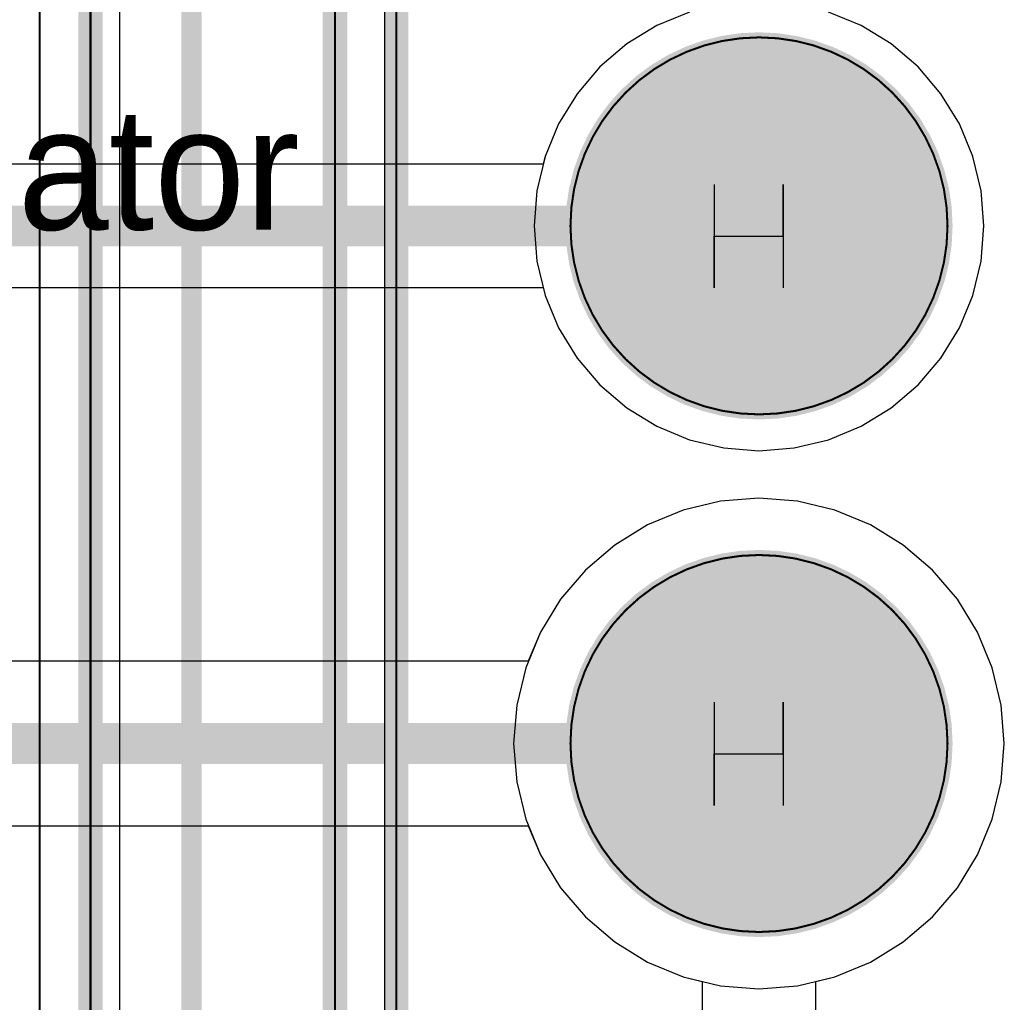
# Model space of a CAD drawing. Header units: millimetres. Extents: x 138 to 555, y 26 to 334.
# Tile 552 of 656: x 319.42 to 324.25, y 201.61 to 206.43. Entities that reach past the tile are written whole.
import ezdxf

# ---------------------------------------------------------------- set-up
doc = ezdxf.new("R2010")
doc.units = ezdxf.units.MM
for name, color, linetype in [('BottomLayer', 5, 'Continuous'), ('BottomSolder', 6, 'Continuous'), ('DrillDrawing', 1, 'Continuous'), ('Mechanical20', 56, 'Continuous'), ('Mechanical27', 56, 'Continuous'), ('MidLayer1', 16, 'Continuous'), ('MidLayer2', 76, 'Continuous'), ('MidLayer3', 90, 'Continuous'), ('MidLayer4', 156, 'Continuous'), ('MultiLayer', 9, 'Continuous'), ('PadHoleLayer', 156, 'Continuous'), ('TopLayer', 1, 'Continuous'), ('TopOverlay', 2, 'Continuous'), ('TopSolder', 216, 'Continuous')]:
    doc.layers.add(name, color=color, linetype=linetype)

# ---------------------------------------------------------------- blocks, each defined once
blk = doc.blocks.new('CON_CVILUX_CH87_20_2_V_1_00_939')
at = {"layer": 'BottomLayer', "const_width": 0.9}
for points in [[(-9.34, -1.27, 1), (-8.44, -1.27, 1)], [(-6.8, -1.27, 1), (-5.9, -1.27, 1)]]:
    blk.add_lwpolyline(points, format="xyb", close=True, dxfattribs=at)
at = {"layer": 'BottomSolder', "const_width": 0.95}
for points in [[(-9.365, -1.27, 1), (-8.415, -1.27, 1)], [(-6.825, -1.27, 1), (-5.875, -1.27, 1)]]:
    blk.add_lwpolyline(points, format="xyb", close=True, dxfattribs=at)
at = {"layer": 'Mechanical20', "const_width": 0.01}
blk.add_lwpolyline([(16.75, -4.8), (-16.75, -4.8)], dxfattribs=at)
at = {"layer": 'Mechanical27'}
for points, const_width in [([(-7.965, -1.27, 1), (-9.815, -1.27, 1)], 0.01), ([(-5.425, -1.27, 1), (-7.275, -1.27, 1)], 0.01), ([(-9.8175, -1.27, 1), (-9.8125, -1.27, 1)], 0.005), ([(-7.9675, -1.27, 1), (-7.9625, -1.27, 1)], 0.005), ([(-7.2775, -1.27, 1), (-7.2725, -1.27, 1)], 0.005), ([(-5.4275, -1.27, 1), (-5.4225, -1.27, 1)], 0.005)]:
    blk.add_lwpolyline(points, format="xyb", close=True, dxfattribs=dict(at, const_width=const_width))
at = {"layer": 'Mechanical27', "const_width": 0.01}
for points in [[(-2.73, -3.05), (-15.2, -3.05)], [(-2.73, -3.35), (-15.5, -3.35)], [(16.51, -4.55), (-16.51, -4.55)]]:
    blk.add_lwpolyline(points, dxfattribs=at)
at = {"layer": 'MidLayer1', "const_width": 0.9}
for points in [[(-9.34, -1.27, 1), (-8.44, -1.27, 1)], [(-6.8, -1.27, 1), (-5.9, -1.27, 1)]]:
    blk.add_lwpolyline(points, format="xyb", close=True, dxfattribs=at)
at = {"layer": 'MidLayer2', "const_width": 0.9}
for points in [[(-9.34, -1.27, 1), (-8.44, -1.27, 1)], [(-6.8, -1.27, 1), (-5.9, -1.27, 1)]]:
    blk.add_lwpolyline(points, format="xyb", close=True, dxfattribs=at)
at = {"layer": 'MidLayer3', "const_width": 0.9}
for points in [[(-9.34, -1.27, 1), (-8.44, -1.27, 1)], [(-6.8, -1.27, 1), (-5.9, -1.27, 1)]]:
    blk.add_lwpolyline(points, format="xyb", close=True, dxfattribs=at)
at = {"layer": 'MidLayer4', "const_width": 0.9}
for points in [[(-9.34, -1.27, 1), (-8.44, -1.27, 1)], [(-6.8, -1.27, 1), (-5.9, -1.27, 1)]]:
    blk.add_lwpolyline(points, format="xyb", close=True, dxfattribs=at)
at = {"layer": 'MultiLayer', "const_width": 0.9}
for points in [[(-9.34, -1.27, 1), (-8.44, -1.27, 1)], [(-6.8, -1.27, 1), (-5.9, -1.27, 1)]]:
    blk.add_lwpolyline(points, format="xyb", close=True, dxfattribs=at)
at = {"layer": 'PadHoleLayer', "const_width": 0.6}
for points in [[(-9.19, -1.27, 1), (-8.59, -1.27, 1)], [(-6.65, -1.27, 1), (-6.05, -1.27, 1)]]:
    blk.add_lwpolyline(points, format="xyb", close=True, dxfattribs=at)
at = {"layer": 'TopLayer', "const_width": 0.9}
for points in [[(-9.34, -1.27, 1), (-8.44, -1.27, 1)], [(-6.8, -1.27, 1), (-5.9, -1.27, 1)]]:
    blk.add_lwpolyline(points, format="xyb", close=True, dxfattribs=at)
at = {"layer": 'TopOverlay', "const_width": 0.12}
for points in [[(-2.73, -3.05), (-15.2, -3.05)], [(-2.73, -3.35), (-15.5, -3.35)], [(16.51, -4.55), (-16.51, -4.55)]]:
    blk.add_lwpolyline(points, dxfattribs=at)
at = {"layer": 'TopSolder', "const_width": 0.95}
for points in [[(-9.365, -1.27, 1), (-8.415, -1.27, 1)], [(-6.825, -1.27, 1), (-5.875, -1.27, 1)]]:
    blk.add_lwpolyline(points, format="xyb", close=True, dxfattribs=at)

msp = doc.modelspace()

# ---------------------------------------------------------------- linework, layer by layer
at = {"layer": 'BottomLayer'}
for p, q in [((319.9129, 207.3984), (319.9129, 196.3377)), ((321.2152, 196.051), (321.2152, 206.5326)), ((322.7095, 206.4718), (322.5495, 206.4055)), ((323.5514, 206.4055), (323.3914, 206.4718)), ((322.5495, 206.4055), (322.4019, 206.3151)), ((323.699, 206.3151), (323.5514, 206.4055)), ((322.4019, 206.3151), (322.2702, 206.2026)), ((323.8307, 206.2026), (323.699, 206.3151)), ((322.2702, 206.2026), (322.1578, 206.0709)), ((323.9431, 206.0709), (323.8307, 206.2026)), ((322.1578, 206.0709), (322.0673, 205.9233)), ((324.0336, 205.9233), (323.9431, 206.0709)), ((322.0673, 205.9233), (322.0011, 205.7634)), ((324.0999, 205.7634), (324.0336, 205.9233)), ((322.0011, 205.7634), (321.9606, 205.595)), ((324.1403, 205.595), (324.0999, 205.7634)), ((321.9606, 205.595), (321.9471, 205.4224)), ((324.1539, 205.4224), (324.1403, 205.595)), ((321.9471, 205.4224), (321.9606, 205.2498)), ((324.1403, 205.2498), (324.1539, 205.4224)), ((321.9606, 205.2498), (322.0011, 205.0814)), ((324.0999, 205.0814), (324.1403, 205.2498)), ((322.0011, 205.0814), (322.0673, 204.9215)), ((324.0336, 204.9215), (324.0999, 205.0814)), ((322.0673, 204.9215), (322.1578, 204.7738)), ((323.9431, 204.7738), (324.0336, 204.9215)), ((322.1578, 204.7738), (322.2702, 204.6422)), ((323.8307, 204.6422), (323.9431, 204.7738)), ((322.2702, 204.6422), (322.4019, 204.5297)), ((323.699, 204.5297), (323.8307, 204.6422)), ((322.4019, 204.5297), (322.5495, 204.4393)), ((323.5514, 204.4393), (323.699, 204.5297)), ((322.5495, 204.4393), (322.7095, 204.373)), ((323.3914, 204.373), (323.5514, 204.4393)), ((322.7095, 204.373), (322.8778, 204.3326)), ((323.2231, 204.3326), (323.3914, 204.373)), ((322.8778, 204.3326), (323.0505, 204.319)), ((323.0505, 204.319), (323.2231, 204.3326)), ((322.8622, 204.0713), (322.6785, 204.0272)), ((323.0505, 204.0861), (322.8622, 204.0713)), ((323.2388, 204.0713), (323.0505, 204.0861)), ((323.4224, 204.0272), (323.2388, 204.0713)), ((322.6785, 204.0272), (322.504, 203.9549)), ((323.5969, 203.9549), (323.4224, 204.0272)), ((322.504, 203.9549), (322.3429, 203.8562)), ((323.758, 203.8562), (323.5969, 203.9549)), ((322.3429, 203.8562), (322.1993, 203.7335)), ((323.9016, 203.7335), (323.758, 203.8562)), ((322.1993, 203.7335), (322.0766, 203.5899)), ((324.0243, 203.5899), (323.9016, 203.7335)), ((322.0766, 203.5899), (321.9779, 203.4289)), ((324.123, 203.4289), (324.0243, 203.5899)), ((321.9779, 203.4289), (321.9057, 203.2544)), ((324.1953, 203.2544), (324.123, 203.4289)), ((321.9057, 203.2544), (321.8616, 203.0707)), ((324.2393, 203.0707), (324.1953, 203.2544)), ((321.8616, 203.0707), (321.8467, 202.8824)), ((324.2542, 202.8824), (324.2393, 203.0707)), ((321.8467, 202.8824), (321.8616, 202.6941)), ((324.2393, 202.6941), (324.2542, 202.8824)), ((321.8616, 202.6941), (321.9057, 202.5104)), ((324.1953, 202.5104), (324.2393, 202.6941)), ((321.9057, 202.5104), (321.9779, 202.3359)), ((324.123, 202.3359), (324.1953, 202.5104)), ((321.9779, 202.3359), (322.0766, 202.1749)), ((324.0243, 202.1749), (324.123, 202.3359)), ((322.0766, 202.1749), (322.1993, 202.0312)), ((323.9016, 202.0312), (324.0243, 202.1749)), ((322.1993, 202.0312), (322.3429, 201.9086)), ((323.758, 201.9086), (323.9016, 202.0312)), ((322.3429, 201.9086), (322.504, 201.8099)), ((323.5969, 201.8099), (323.758, 201.9086)), ((322.504, 201.8099), (322.6785, 201.7376)), ((323.4224, 201.7376), (323.5969, 201.8099)), ((322.6785, 201.7376), (322.7716, 201.7152)), ((322.7716, 201.7152), (322.7716, 201.5095)), ((323.3293, 201.7152), (323.4224, 201.7376)), ((323.3293, 201.5095), (323.3293, 201.7152))]:
    msp.add_line(p, q, dxfattribs=at)
at = {"layer": 'BottomLayer', "const_width": 0.1}
for points in [[(320.2659, 196.1915), (320.2659, 207.8848)], [(320.9603, 196.051), (320.9603, 206.9673)]]:
    msp.add_lwpolyline(points, dxfattribs=at)
at = {"layer": 'DrillDrawing'}
for p, q in [((322.8304, 205.6255), (322.8304, 205.1177)), ((323.1689, 205.3716), (323.1689, 205.6255)), ((323.1689, 205.6255), (323.1689, 205.1177)), ((322.8304, 205.1177), (322.8304, 205.3716)), ((322.8304, 205.3716), (323.1689, 205.3716)), ((322.8304, 203.0855), (322.8304, 202.5777)), ((323.1689, 202.8316), (323.1689, 203.0855)), ((323.1689, 203.0855), (323.1689, 202.5777)), ((322.8304, 202.5777), (322.8304, 202.8316)), ((322.8304, 202.8316), (323.1689, 202.8316))]:
    msp.add_line(p, q, dxfattribs=at)
at = {"layer": 'MidLayer2'}
for p, q in [((322.7095, 206.4718), (322.5495, 206.4055)), ((323.5514, 206.4055), (323.3914, 206.4718)), ((322.5495, 206.4055), (322.4019, 206.3151)), ((323.699, 206.3151), (323.5514, 206.4055)), ((322.4019, 206.3151), (322.2702, 206.2026)), ((323.8307, 206.2026), (323.699, 206.3151)), ((322.2702, 206.2026), (322.1578, 206.0709)), ((323.9431, 206.0709), (323.8307, 206.2026)), ((322.1578, 206.0709), (322.0673, 205.9233)), ((324.0336, 205.9233), (323.9431, 206.0709)), ((322.0673, 205.9233), (322.0011, 205.7634)), ((324.0999, 205.7634), (324.0336, 205.9233)), ((322.0011, 205.7634), (321.9606, 205.595)), ((324.1403, 205.595), (324.0999, 205.7634)), ((321.9606, 205.595), (321.9471, 205.4224)), ((324.1539, 205.4224), (324.1403, 205.595)), ((321.9471, 205.4224), (321.9606, 205.2498)), ((324.1403, 205.2498), (324.1539, 205.4224)), ((321.9606, 205.2498), (322.0011, 205.0814)), ((324.0999, 205.0814), (324.1403, 205.2498)), ((322.0011, 205.0814), (322.0673, 204.9215)), ((324.0336, 204.9215), (324.0999, 205.0814)), ((322.0673, 204.9215), (322.1578, 204.7738)), ((323.9431, 204.7738), (324.0336, 204.9215)), ((322.1578, 204.7738), (322.2702, 204.6422)), ((323.8307, 204.6422), (323.9431, 204.7738)), ((322.2702, 204.6422), (322.4019, 204.5297)), ((323.699, 204.5297), (323.8307, 204.6422)), ((322.4019, 204.5297), (322.5495, 204.4393)), ((323.5514, 204.4393), (323.699, 204.5297)), ((322.5495, 204.4393), (322.7095, 204.373)), ((323.3914, 204.373), (323.5514, 204.4393)), ((322.7095, 204.373), (322.8778, 204.3326)), ((323.2231, 204.3326), (323.3914, 204.373)), ((322.8778, 204.3326), (323.0505, 204.319)), ((323.0505, 204.319), (323.2231, 204.3326)), ((322.8622, 204.0713), (322.6785, 204.0272)), ((323.0505, 204.0861), (322.8622, 204.0713)), ((323.2388, 204.0713), (323.0505, 204.0861)), ((323.4224, 204.0272), (323.2388, 204.0713)), ((322.6785, 204.0272), (322.504, 203.9549)), ((323.5969, 203.9549), (323.4224, 204.0272)), ((322.504, 203.9549), (322.3429, 203.8562)), ((323.758, 203.8562), (323.5969, 203.9549)), ((322.3429, 203.8562), (322.1993, 203.7335)), ((323.9016, 203.7335), (323.758, 203.8562)), ((322.1993, 203.7335), (322.0766, 203.5899)), ((324.0243, 203.5899), (323.9016, 203.7335)), ((322.0766, 203.5899), (321.9779, 203.4289)), ((324.123, 203.4289), (324.0243, 203.5899)), ((321.9779, 203.4289), (321.9057, 203.2544)), ((324.1953, 203.2544), (324.123, 203.4289)), ((321.9057, 203.2544), (321.8616, 203.0707)), ((324.2393, 203.0707), (324.1953, 203.2544)), ((321.8616, 203.0707), (321.8467, 202.8824)), ((324.2542, 202.8824), (324.2393, 203.0707)), ((321.8467, 202.8824), (321.8616, 202.6941)), ((324.2393, 202.6941), (324.2542, 202.8824)), ((321.8616, 202.6941), (321.9057, 202.5104)), ((324.1953, 202.5104), (324.2393, 202.6941)), ((321.9057, 202.5104), (321.9779, 202.3359)), ((324.123, 202.3359), (324.1953, 202.5104)), ((321.9779, 202.3359), (322.0766, 202.1749)), ((324.0243, 202.1749), (324.123, 202.3359)), ((322.0766, 202.1749), (322.1993, 202.0312)), ((323.9016, 202.0312), (324.0243, 202.1749)), ((322.1993, 202.0312), (322.3429, 201.9086)), ((323.758, 201.9086), (323.9016, 202.0312)), ((322.3429, 201.9086), (322.504, 201.8099)), ((323.5969, 201.8099), (323.758, 201.9086)), ((322.504, 201.8099), (322.6785, 201.7376)), ((323.4224, 201.7376), (323.5969, 201.8099)), ((322.6785, 201.7376), (322.7716, 201.7152)), ((322.7716, 201.7152), (322.7716, 201.5095)), ((323.3293, 201.7152), (323.4224, 201.7376)), ((323.3293, 201.5095), (323.3293, 201.7152))]:
    msp.add_line(p, q, dxfattribs=at)
at = {"layer": 'MidLayer3'}
for p, q in [((322.7095, 206.4718), (322.5495, 206.4055)), ((323.5514, 206.4055), (323.3914, 206.4718)), ((322.5495, 206.4055), (322.4019, 206.3151)), ((323.699, 206.3151), (323.5514, 206.4055)), ((322.4019, 206.3151), (322.2702, 206.2026)), ((323.8307, 206.2026), (323.699, 206.3151)), ((322.2702, 206.2026), (322.1578, 206.0709)), ((323.9431, 206.0709), (323.8307, 206.2026)), ((322.1578, 206.0709), (322.0673, 205.9233)), ((324.0336, 205.9233), (323.9431, 206.0709)), ((322.0673, 205.9233), (322.0011, 205.7634)), ((324.0999, 205.7634), (324.0336, 205.9233)), ((322.0011, 205.7634), (321.9606, 205.595)), ((324.1403, 205.595), (324.0999, 205.7634)), ((321.9606, 205.595), (321.9471, 205.4224)), ((324.1539, 205.4224), (324.1403, 205.595)), ((321.9471, 205.4224), (321.9606, 205.2498)), ((324.1403, 205.2498), (324.1539, 205.4224)), ((321.9606, 205.2498), (322.0011, 205.0814)), ((324.0999, 205.0814), (324.1403, 205.2498)), ((322.0011, 205.0814), (322.0673, 204.9215)), ((324.0336, 204.9215), (324.0999, 205.0814)), ((322.0673, 204.9215), (322.1578, 204.7738)), ((323.9431, 204.7738), (324.0336, 204.9215)), ((322.1578, 204.7738), (322.2702, 204.6422)), ((323.8307, 204.6422), (323.9431, 204.7738)), ((322.2702, 204.6422), (322.4019, 204.5297)), ((323.699, 204.5297), (323.8307, 204.6422)), ((322.4019, 204.5297), (322.5495, 204.4393)), ((323.5514, 204.4393), (323.699, 204.5297)), ((322.5495, 204.4393), (322.7095, 204.373)), ((323.3914, 204.373), (323.5514, 204.4393)), ((322.7095, 204.373), (322.8778, 204.3326)), ((323.2231, 204.3326), (323.3914, 204.373)), ((322.8778, 204.3326), (323.0505, 204.319)), ((323.0505, 204.319), (323.2231, 204.3326)), ((322.8622, 204.0713), (322.6785, 204.0272)), ((323.0505, 204.0861), (322.8622, 204.0713)), ((323.2388, 204.0713), (323.0505, 204.0861)), ((323.4224, 204.0272), (323.2388, 204.0713)), ((322.6785, 204.0272), (322.504, 203.9549)), ((323.5969, 203.9549), (323.4224, 204.0272)), ((322.504, 203.9549), (322.3429, 203.8562)), ((323.758, 203.8562), (323.5969, 203.9549)), ((322.3429, 203.8562), (322.1993, 203.7335)), ((323.9016, 203.7335), (323.758, 203.8562)), ((322.1993, 203.7335), (322.0766, 203.5899)), ((324.0243, 203.5899), (323.9016, 203.7335)), ((322.0766, 203.5899), (321.9779, 203.4289)), ((324.123, 203.4289), (324.0243, 203.5899)), ((321.9779, 203.4289), (321.9057, 203.2544)), ((324.1953, 203.2544), (324.123, 203.4289)), ((321.9057, 203.2544), (321.8616, 203.0707)), ((324.2393, 203.0707), (324.1953, 203.2544)), ((321.8616, 203.0707), (321.8467, 202.8824)), ((324.2542, 202.8824), (324.2393, 203.0707)), ((321.8467, 202.8824), (321.8616, 202.6941)), ((324.2393, 202.6941), (324.2542, 202.8824)), ((321.8616, 202.6941), (321.9057, 202.5104)), ((324.1953, 202.5104), (324.2393, 202.6941)), ((321.9057, 202.5104), (321.9779, 202.3359)), ((324.123, 202.3359), (324.1953, 202.5104)), ((321.9779, 202.3359), (322.0766, 202.1749)), ((324.0243, 202.1749), (324.123, 202.3359)), ((322.0766, 202.1749), (322.1993, 202.0312)), ((323.9016, 202.0312), (324.0243, 202.1749)), ((322.1993, 202.0312), (322.3429, 201.9086)), ((323.758, 201.9086), (323.9016, 202.0312)), ((322.3429, 201.9086), (322.504, 201.8099)), ((323.5969, 201.8099), (323.758, 201.9086)), ((322.504, 201.8099), (322.6785, 201.7376)), ((323.4224, 201.7376), (323.5969, 201.8099)), ((322.6785, 201.7376), (322.8622, 201.6935)), ((323.2388, 201.6935), (323.4224, 201.7376)), ((322.8622, 201.6935), (323.0505, 201.6787)), ((323.0505, 201.6787), (323.2388, 201.6935))]:
    msp.add_line(p, q, dxfattribs=at)
at = {"layer": 'MidLayer4'}
for p, q in [((322.7095, 206.4718), (322.5495, 206.4055)), ((323.5514, 206.4055), (323.3914, 206.4718)), ((322.5495, 206.4055), (322.4019, 206.3151)), ((323.699, 206.3151), (323.5514, 206.4055)), ((322.4019, 206.3151), (322.2702, 206.2026)), ((323.8307, 206.2026), (323.699, 206.3151)), ((322.2702, 206.2026), (322.1578, 206.0709)), ((323.9431, 206.0709), (323.8307, 206.2026)), ((322.1578, 206.0709), (322.0673, 205.9233)), ((324.0336, 205.9233), (323.9431, 206.0709)), ((322.0673, 205.9233), (322.0011, 205.7634)), ((324.0999, 205.7634), (324.0336, 205.9233)), ((322.0011, 205.7634), (321.9606, 205.595)), ((324.1403, 205.595), (324.0999, 205.7634)), ((321.9606, 205.595), (321.9471, 205.4224)), ((324.1539, 205.4224), (324.1403, 205.595)), ((321.9471, 205.4224), (321.9606, 205.2498)), ((324.1403, 205.2498), (324.1539, 205.4224)), ((321.9606, 205.2498), (322.0011, 205.0814)), ((324.0999, 205.0814), (324.1403, 205.2498)), ((322.0011, 205.0814), (322.0673, 204.9215)), ((324.0336, 204.9215), (324.0999, 205.0814)), ((322.0673, 204.9215), (322.1578, 204.7738)), ((323.9431, 204.7738), (324.0336, 204.9215)), ((322.1578, 204.7738), (322.2702, 204.6422)), ((323.8307, 204.6422), (323.9431, 204.7738)), ((322.2702, 204.6422), (322.4019, 204.5297)), ((323.699, 204.5297), (323.8307, 204.6422)), ((322.4019, 204.5297), (322.5495, 204.4393)), ((323.5514, 204.4393), (323.699, 204.5297)), ((322.5495, 204.4393), (322.7095, 204.373)), ((323.3914, 204.373), (323.5514, 204.4393)), ((322.7095, 204.373), (322.8778, 204.3326)), ((323.2231, 204.3326), (323.3914, 204.373)), ((322.8778, 204.3326), (323.0505, 204.319)), ((323.0505, 204.319), (323.2231, 204.3326)), ((322.8622, 204.0713), (322.6785, 204.0272)), ((323.0505, 204.0861), (322.8622, 204.0713)), ((323.2388, 204.0713), (323.0505, 204.0861)), ((323.4224, 204.0272), (323.2388, 204.0713)), ((322.6785, 204.0272), (322.504, 203.9549)), ((323.5969, 203.9549), (323.4224, 204.0272)), ((322.504, 203.9549), (322.3429, 203.8562)), ((323.758, 203.8562), (323.5969, 203.9549)), ((322.3429, 203.8562), (322.1993, 203.7335)), ((323.9016, 203.7335), (323.758, 203.8562)), ((322.1993, 203.7335), (322.0766, 203.5899)), ((324.0243, 203.5899), (323.9016, 203.7335)), ((322.0766, 203.5899), (321.9779, 203.4289)), ((324.123, 203.4289), (324.0243, 203.5899)), ((321.9779, 203.4289), (321.9057, 203.2544)), ((324.1953, 203.2544), (324.123, 203.4289)), ((321.9057, 203.2544), (321.8616, 203.0707)), ((324.2393, 203.0707), (324.1953, 203.2544)), ((321.8616, 203.0707), (321.8467, 202.8824)), ((324.2542, 202.8824), (324.2393, 203.0707)), ((321.8467, 202.8824), (321.8616, 202.6941)), ((324.2393, 202.6941), (324.2542, 202.8824)), ((321.8616, 202.6941), (321.9057, 202.5104)), ((324.1953, 202.5104), (324.2393, 202.6941)), ((321.9057, 202.5104), (321.9779, 202.3359)), ((324.123, 202.3359), (324.1953, 202.5104)), ((321.9779, 202.3359), (322.0766, 202.1749)), ((324.0243, 202.1749), (324.123, 202.3359)), ((322.0766, 202.1749), (322.1993, 202.0312)), ((323.9016, 202.0312), (324.0243, 202.1749)), ((322.1993, 202.0312), (322.3429, 201.9086)), ((323.758, 201.9086), (323.9016, 202.0312)), ((322.3429, 201.9086), (322.504, 201.8099)), ((323.5969, 201.8099), (323.758, 201.9086)), ((322.504, 201.8099), (322.6785, 201.7376)), ((323.4224, 201.7376), (323.5969, 201.8099)), ((322.6785, 201.7376), (322.8622, 201.6935)), ((323.2388, 201.6935), (323.4224, 201.7376)), ((322.8622, 201.6935), (323.0505, 201.6787)), ((323.0505, 201.6787), (323.2388, 201.6935))]:
    msp.add_line(p, q, dxfattribs=at)
at = {"layer": 'TopLayer'}
for p, q in [((322.7095, 206.4718), (322.5495, 206.4055)), ((323.5514, 206.4055), (323.3914, 206.4718)), ((322.5495, 206.4055), (322.4019, 206.3151)), ((323.699, 206.3151), (323.5514, 206.4055)), ((322.4019, 206.3151), (322.2702, 206.2026)), ((323.8307, 206.2026), (323.699, 206.3151)), ((322.2702, 206.2026), (322.1578, 206.0709)), ((323.9431, 206.0709), (323.8307, 206.2026)), ((322.1578, 206.0709), (322.0673, 205.9233)), ((324.0336, 205.9233), (323.9431, 206.0709)), ((322.0673, 205.9233), (322.0011, 205.7634)), ((324.0999, 205.7634), (324.0336, 205.9233)), ((322.0011, 205.7634), (321.9919, 205.725)), ((324.1403, 205.595), (324.0999, 205.7634)), ((321.9919, 205.725), (317.589, 205.725)), ((324.1539, 205.4224), (324.1403, 205.595)), ((324.1403, 205.2498), (324.1539, 205.4224)), ((324.0999, 205.0814), (324.1403, 205.2498)), ((319.1204, 205.1198), (321.9918, 205.1198)), ((321.9918, 205.1198), (322.0011, 205.0814)), ((322.0011, 205.0814), (322.0673, 204.9215)), ((324.0336, 204.9215), (324.0999, 205.0814)), ((322.0673, 204.9215), (322.1578, 204.7738)), ((323.9431, 204.7738), (324.0336, 204.9215)), ((322.1578, 204.7738), (322.2702, 204.6422)), ((323.8307, 204.6422), (323.9431, 204.7738)), ((322.2702, 204.6422), (322.4019, 204.5297)), ((323.699, 204.5297), (323.8307, 204.6422)), ((322.4019, 204.5297), (322.5495, 204.4393)), ((323.5514, 204.4393), (323.699, 204.5297)), ((322.5495, 204.4393), (322.7095, 204.373)), ((323.3914, 204.373), (323.5514, 204.4393)), ((322.7095, 204.373), (322.8778, 204.3326)), ((323.2231, 204.3326), (323.3914, 204.373)), ((322.8778, 204.3326), (323.0505, 204.319)), ((323.0505, 204.319), (323.2231, 204.3326)), ((322.8622, 204.0713), (322.6785, 204.0272)), ((323.0505, 204.0861), (322.8622, 204.0713)), ((323.2388, 204.0713), (323.0505, 204.0861)), ((323.4224, 204.0272), (323.2388, 204.0713)), ((322.6785, 204.0272), (322.504, 203.9549)), ((323.5969, 203.9549), (323.4224, 204.0272)), ((322.504, 203.9549), (322.3429, 203.8562)), ((323.758, 203.8562), (323.5969, 203.9549)), ((322.3429, 203.8562), (322.1993, 203.7335)), ((323.9016, 203.7335), (323.758, 203.8562)), ((322.1993, 203.7335), (322.0766, 203.5899)), ((324.0243, 203.5899), (323.9016, 203.7335)), ((322.0766, 203.5899), (321.9779, 203.4289)), ((324.123, 203.4289), (324.0243, 203.5899)), ((321.9779, 203.4289), (321.9187, 203.2859)), ((324.1953, 203.2544), (324.123, 203.4289)), ((321.9187, 203.2859), (319.1204, 203.2859)), ((324.2393, 203.0707), (324.1953, 203.2544)), ((324.2542, 202.8824), (324.2393, 203.0707)), ((324.2393, 202.6941), (324.2542, 202.8824)), ((324.1953, 202.5104), (324.2393, 202.6941)), ((317.5317, 202.479), (321.9187, 202.479)), ((321.9187, 202.479), (321.9779, 202.3359)), ((324.123, 202.3359), (324.1953, 202.5104)), ((321.9779, 202.3359), (322.0766, 202.1749)), ((324.0243, 202.1749), (324.123, 202.3359)), ((322.0766, 202.1749), (322.1993, 202.0312)), ((323.9016, 202.0312), (324.0243, 202.1749)), ((322.1993, 202.0312), (322.3429, 201.9086)), ((323.758, 201.9086), (323.9016, 202.0312)), ((322.3429, 201.9086), (322.504, 201.8099)), ((323.5969, 201.8099), (323.758, 201.9086)), ((322.504, 201.8099), (322.6785, 201.7376)), ((323.4224, 201.7376), (323.5969, 201.8099)), ((322.6785, 201.7376), (322.7716, 201.7152)), ((322.7716, 201.7152), (322.7716, 201.5095)), ((323.3293, 201.7152), (323.4224, 201.7376)), ((323.3293, 201.5095), (323.3293, 201.7152))]:
    msp.add_line(p, q, dxfattribs=at)
at = {"layer": 'TopLayer', "const_width": 0.2}
for points in [[(317.589, 205.4224), (323.0505, 205.4224)], [(317.5317, 202.8824), (323.0505, 202.8824)]]:
    msp.add_lwpolyline(points, dxfattribs=at)
at = {"layer": 'TopLayer', "const_width": 0.1}
for points in [[(323.0005, 205.4224, 1), (323.1005, 205.4224, 1)], [(323.0005, 202.8824, 1), (323.1005, 202.8824, 1)]]:
    msp.add_lwpolyline(points, format="xyb", close=True, dxfattribs=at)

# ---------------------------------------------------------------- block references
at = {"rotation": 270}
msp.add_blockref('CON_CVILUX_CH87_20_2_V_1_00_939', (324.3205, 196.5324), dxfattribs=at)

# ---------------------------------------------------------------- texts
at = {"layer": 'Mechanical27'}
msp.add_text('.designator', height=0.599999, dxfattribs=at).set_placement((316.8267, 205.4035))

doc.saveas('drawing.dxf')
